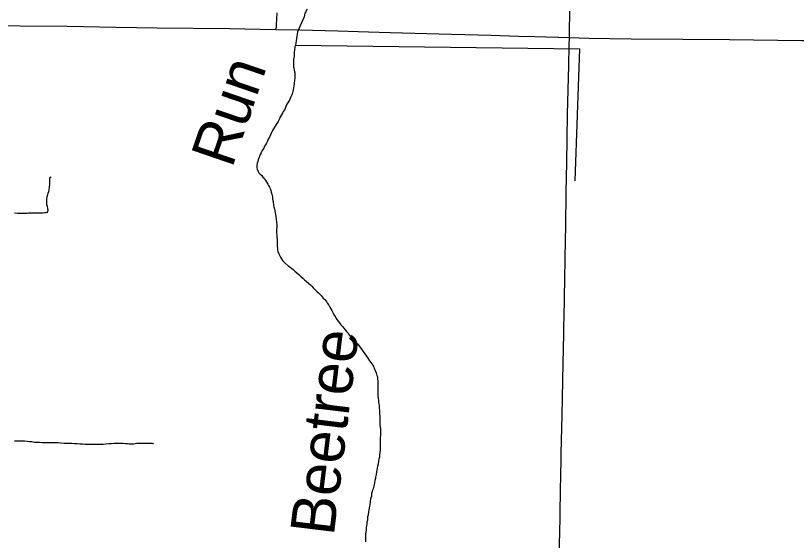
# Model space of a CAD drawing. Extents: x 2.1 to 73.9, y 4 to 26.
# Drawn here: x 47.62 to 48.292, y 19.838 to 20.291 of the extents above; entities that cross this region are included whole.
import ezdxf

# ---------------------------------------------------------------- set-up
doc = ezdxf.new("R2010")
doc.units = 0
for name, color, linetype in [('GM_X_County_Road', 7, 'Continuous'), ('GM_X_Minor_Lake_Text', 7, 'Continuous'), ('GM_X_Minor_River', 7, 'Continuous'), ('GM_X_Township_Road', 7, 'Continuous')]:
    doc.layers.add(name, color=color, linetype=linetype)

msp = doc.modelspace()

# ---------------------------------------------------------------- linework, layer by layer
at = {"layer": 'GM_X_County_Road'}
msp.add_lwpolyline([(48.09698, 20.27168), (48.09704, 20.27585), (48.09728, 20.29444)], dxfattribs=at)
at = {"layer": 'GM_X_Minor_River'}
for points in [[(47.87117, 20.29614), (47.87037, 20.29502), (47.86995, 20.2939), (47.86915, 20.29259), (47.86848, 20.28957), (47.86269, 20.27658)], [(47.86269, 20.27658), (47.86099, 20.26512), (47.86061, 20.26398), (47.86022, 20.26056), (47.86003, 20.25942), (47.86003, 20.2579), (47.85984, 20.25676), (47.85983, 20.25562), (47.85964, 20.25448), (47.85945, 20.25296), (47.85945, 20.25201), (47.85945, 20.25106), (47.85944, 20.25011), (47.85944, 20.2484), (47.85944, 20.24726), (47.85944, 20.24612), (47.85962, 20.24517), (47.85981, 20.24364), (47.86019, 20.24212), (47.86038, 20.24117), (47.86038, 20.23965), (47.86037, 20.23775), (47.86037, 20.23642), (47.86018, 20.23528), (47.86017, 20.23414), (47.85998, 20.23281), (47.85979, 20.23148), (47.8596, 20.22996), (47.8594, 20.22844), (47.85902, 20.22654), (47.85883, 20.22521), (47.85845, 20.22407), (47.85806, 20.22312), (47.85768, 20.22179), (47.85711, 20.22065), (47.85654, 20.21913), (47.85577, 20.21762), (47.85463, 20.21591), (47.85367, 20.2142), (47.85272, 20.2123), (47.85176, 20.20964), (47.85043, 20.20794), (47.84986, 20.20661), (47.84909, 20.20509), (47.84814, 20.20357), (47.84757, 20.20262), (47.84719, 20.20168), (47.84604, 20.1994), (47.84451, 20.19674), (47.84127, 20.19162), (47.84051, 20.18972), (47.83955, 20.18782), (47.8386, 20.18592), (47.83765, 20.18402), (47.83688, 20.18232), (47.83612, 20.18061), (47.83516, 20.17909), (47.8344, 20.17795), (47.83383, 20.17624), (47.83249, 20.17435), (47.83135, 20.17245), (47.83059, 20.17093), (47.83001, 20.16922), (47.82944, 20.16789), (47.82887, 20.16618), (47.82848, 20.16485), (47.82791, 20.16353), (47.82772, 20.16182), (47.82772, 20.16048), (47.82771, 20.15934), (47.82809, 20.1582), (47.82866, 20.15668), (47.82961, 20.15516), (47.83037, 20.15421), (47.83207, 20.15268), (47.83283, 20.15135), (47.83397, 20.15039), (47.83473, 20.14925), (47.83549, 20.14811), (47.83644, 20.14677), (47.83719, 20.14544), (47.83795, 20.14411), (47.83871, 20.14259), (47.83928, 20.14144), (47.83985, 20.13992), (47.84022, 20.1384), (47.8406, 20.13669), (47.84117, 20.13441), (47.84135, 20.13269), (47.84154, 20.13136), (47.84173, 20.13041), (47.8421, 20.12699), (47.84248, 20.12566), (47.84286, 20.12414), (47.84324, 20.12243), (47.84361, 20.12052), (47.84399, 20.11767), (47.84455, 20.11501), (47.84474, 20.11254), (47.84492, 20.11025), (47.84492, 20.10816)], [(47.86099, 20.26512), (48.1057, 20.26194), (48.10169, 20.14829)], [(47.61905, 20.12061), (47.62152, 20.12041), (47.62418, 20.12041), (47.62741, 20.1204), (47.62951, 20.12039), (47.63122, 20.12058), (47.63274, 20.12057), (47.63407, 20.12057), (47.63521, 20.12056), (47.63654, 20.12056), (47.63768, 20.12056), (47.63882, 20.12055), (47.64016, 20.12055), (47.64111, 20.12074), (47.64225, 20.12073), (47.6432, 20.12073), (47.64491, 20.12092), (47.64624, 20.12091), (47.64757, 20.12129), (47.64815, 20.123), (47.64777, 20.12433), (47.64739, 20.12604), (47.64701, 20.12737), (47.64682, 20.12832), (47.64683, 20.12946), (47.64683, 20.1306), (47.64683, 20.13155), (47.64702, 20.13269), (47.64722, 20.1344), (47.64779, 20.1363), (47.64817, 20.13763), (47.64856, 20.13896), (47.64875, 20.1401), (47.64894, 20.14105), (47.64913, 20.14219), (47.64932, 20.14333), (47.64933, 20.14485), (47.64933, 20.14903), (47.64934, 20.14998), (47.64953, 20.15074), (47.65029, 20.15131), (47.64953, 20.15112)], [(47.84492, 20.10816), (47.84473, 20.10626), (47.84472, 20.10455), (47.84472, 20.10322), (47.84491, 20.10189), (47.8451, 20.10075), (47.84509, 20.09904), (47.84528, 20.09752), (47.84528, 20.09524), (47.84527, 20.09372), (47.84527, 20.09277), (47.84527, 20.09163), (47.84546, 20.0903), (47.84564, 20.0884), (47.84583, 20.08725), (47.84659, 20.08516), (47.84754, 20.08364), (47.8481, 20.08231), (47.84905, 20.08097), (47.85, 20.07945), (47.85095, 20.0785), (47.8519, 20.07754), (47.85513, 20.07468), (47.85646, 20.07373), (47.85779, 20.07277), (47.85911, 20.07182), (47.86063, 20.07048), (47.86234, 20.06896), (47.86405, 20.06743), (47.86557, 20.06572), (47.86728, 20.06419), (47.8688, 20.06286), (47.87031, 20.06171), (47.87259, 20.05981), (47.87411, 20.05847), (47.87525, 20.05733), (47.87639, 20.05599), (47.87753, 20.05485), (47.87847, 20.05371), (47.87961, 20.05256), (47.88075, 20.05161), (47.88189, 20.05047), (47.88303, 20.04932), (47.88398, 20.04837), (47.88493, 20.04703), (47.88626, 20.04589), (47.8872, 20.04475), (47.88796, 20.04361), (47.88872, 20.04246), (47.88967, 20.04094), (47.89062, 20.03942), (47.89157, 20.03789), (47.89232, 20.03656), (47.89289, 20.03542), (47.89346, 20.03409), (47.89422, 20.03275), (47.89517, 20.03123), (47.89592, 20.03009), (47.89668, 20.02875), (47.89782, 20.02723), (47.89896, 20.02571), (47.9001, 20.02418), (47.90142, 20.02266), (47.90256, 20.02114), (47.90389, 20.0198), (47.90503, 20.01847), (47.90636, 20.01694), (47.90768, 20.01485), (47.90958, 20.01294), (47.91129, 20.01104), (47.91281, 20.00932), (47.91433, 20.00761), (47.91812, 20.00284), (47.91945, 20.00113), (47.92077, 19.99903), (47.9221, 19.99713), (47.92343, 19.99541), (47.92476, 19.99313), (47.92589, 19.9918), (47.92684, 19.99046), (47.9276, 19.98932), (47.92817, 19.98837), (47.92855, 19.98742), (47.92912, 19.98628), (47.92949, 19.98532), (47.92987, 19.98418), (47.93044, 19.98285), (47.93082, 19.98152), (47.9312, 19.98038), (47.93157, 19.97943), (47.93176, 19.97828), (47.93176, 19.97733), (47.93195, 19.97581), (47.93195, 19.97486), (47.93194, 19.97315), (47.93194, 19.9722), (47.93194, 19.97125), (47.93194, 19.97011), (47.93193, 19.96821), (47.93193, 19.9665), (47.93212, 19.96422)], [(47.93212, 19.96422), (47.93211, 19.96251), (47.9323, 19.96099), (47.93249, 19.95928), (47.93267, 19.95718), (47.93286, 19.95604), (47.93305, 19.9549), (47.93324, 19.95338), (47.93323, 19.95224), (47.93342, 19.95072), (47.93342, 19.94958), (47.93342, 19.94863), (47.93341, 19.9473), (47.9336, 19.94578), (47.9336, 19.94464), (47.9336, 19.94369), (47.93359, 19.94217), (47.93359, 19.94103), (47.93378, 19.93875), (47.93396, 19.9357), (47.93415, 19.93437), (47.93415, 19.93304), (47.93414, 19.93095), (47.93414, 19.92962), (47.93414, 19.92867), (47.93413, 19.92696), (47.93413, 19.92544), (47.93413, 19.92411), (47.93413, 19.92259), (47.93412, 19.92126), (47.93412, 19.92012), (47.93412, 19.91822), (47.93392, 19.91575), (47.93373, 19.9148), (47.93373, 19.91385), (47.93354, 19.91214), (47.93334, 19.91005), (47.93296, 19.90872), (47.93257, 19.90682), (47.93219, 19.90397), (47.9318, 19.90245), (47.93142, 19.90074), (47.93123, 19.89903), (47.93084, 19.89732), (47.93046, 19.89523), (47.93007, 19.89276), (47.92988, 19.89162), (47.9295, 19.88991), (47.92911, 19.88782), (47.92892, 19.88668), (47.92854, 19.88516), (47.92796, 19.8827), (47.92739, 19.88156), (47.92701, 19.88061), (47.92682, 19.87966), (47.92662, 19.87871), (47.92643, 19.87624), (47.92586, 19.87529), (47.92566, 19.87396), (47.92547, 19.87225), (47.92528, 19.8713), (47.92508, 19.8694), (47.9247, 19.8675), (47.92451, 19.86655), (47.92431, 19.86446), (47.92393, 19.86332), (47.92354, 19.86009), (47.92316, 19.85857), (47.92297, 19.85591), (47.92258, 19.85401), (47.92239, 19.85268), (47.92219, 19.85097), (47.922, 19.84926), (47.92181, 19.84774), (47.92161, 19.84546), (47.92142, 19.84413), (47.92123, 19.84204), (47.92122, 19.83976), (47.92122, 19.8371)], [(47.61905, 19.92427), (47.62134, 19.92427), (47.62343, 19.92426), (47.62552, 19.92407), (47.62761, 19.92406), (47.62989, 19.92386), (47.63198, 19.92367), (47.63407, 19.92347), (47.63617, 19.92308), (47.63883, 19.92308), (47.64092, 19.92307), (47.64282, 19.92287), (47.64491, 19.92287), (47.64681, 19.92286), (47.64872, 19.92286), (47.65062, 19.92285), (47.6567, 19.92264), (47.65898, 19.92245), (47.66183, 19.92225), (47.66392, 19.92224), (47.66602, 19.92204), (47.6683, 19.92204), (47.67058, 19.92184), (47.67305, 19.92183), (47.67533, 19.92164), (47.67762, 19.92163), (47.6799, 19.92143), (47.68199, 19.92143), (47.68408, 19.92123), (47.68598, 19.92123), (47.68864, 19.92122), (47.69092, 19.92121), (47.69321, 19.9212), (47.69549, 19.92139), (47.69777, 19.92157), (47.70024, 19.92194), (47.70271, 19.92194), (47.70481, 19.92212), (47.70652, 19.92212), (47.70823, 19.9223), (47.70994, 19.9223), (47.7126, 19.9221), (47.71469, 19.9219), (47.71641, 19.9219), (47.71793, 19.9217), (47.71926, 19.9217), (47.72059, 19.92169), (47.72154, 19.92169), (47.72287, 19.92188), (47.72439, 19.92206), (47.72572, 19.92206), (47.72724, 19.92225), (47.72858, 19.92224), (47.7301, 19.92224), (47.73124, 19.92223), (47.73219, 19.92223), (47.73314, 19.92223), (47.73466, 19.92203), (47.73637, 19.92203), (47.73751, 19.92202), (47.73808, 19.92183), (47.73827, 19.92202), (47.73865, 19.92164)]]:
    msp.add_lwpolyline(points, dxfattribs=at)
at = {"layer": 'GM_X_Township_Road'}
msp.add_line((48.08771, 20.27187), (48.09698, 20.27168), dxfattribs=at)
for points in [[(47.84406, 20.27859), (47.8445, 20.27996), (47.84462, 20.28058), (47.84476, 20.28125), (47.84481, 20.28273), (47.84523, 20.29297)], [(47.59302, 20.28231), (47.62381, 20.28183), (47.66425, 20.28132), (47.70624, 20.28057), (47.74201, 20.28012), (47.80423, 20.27935), (47.83067, 20.27885), (47.84406, 20.27859)], [(47.84406, 20.27859), (47.86488, 20.27819), (47.89753, 20.2773), (47.92397, 20.27668), (47.94263, 20.27613), (47.99549, 20.2746), (48.0297, 20.27361), (48.05302, 20.27297), (48.06713, 20.27252), (48.08722, 20.27188), (48.08771, 20.27187)], [(48.09365, 20.09826), (48.09385, 20.10775), (48.09429, 20.13883), (48.0949, 20.16369), (48.09548, 20.20566), (48.09645, 20.24761), (48.09675, 20.26471), (48.09698, 20.27168)], [(48.09698, 20.27168), (48.11379, 20.2711), (48.15009, 20.27067), (48.1946, 20.27013), (48.235, 20.26983), (48.29716, 20.26917), (48.30524, 20.26905), (48.31759, 20.26887), (48.32678, 20.26872), (48.34492, 20.26827)], [(48.08718, 19.76753), (48.08767, 19.79926), (48.08804, 19.81798), (48.08832, 19.83458), (48.08895, 19.85755), (48.08937, 19.8856), (48.08948, 19.89023), (48.08956, 19.89487), (48.08985, 19.90727), (48.08999, 19.91349), (48.09079, 19.94614), (48.09153, 19.99121), (48.09207, 20.01607), (48.0923, 20.02384), (48.09248, 20.03004), (48.09305, 20.06423), (48.09327, 20.07978), (48.09365, 20.09826)]]:
    msp.add_lwpolyline(points, dxfattribs=at)

# ---------------------------------------------------------------- texts
at = {"layer": 'GM_X_Minor_Lake_Text'}
for s, height, rotation, p in [('Run', 0.037899, 71.04206, (47.80632, 20.15831)), ('Beetree', 0.037896, 83.03384, (47.89398, 19.84163))]:
    msp.add_text(s, height=height, rotation=rotation, dxfattribs=at).set_placement(p)

doc.saveas('drawing.dxf')
